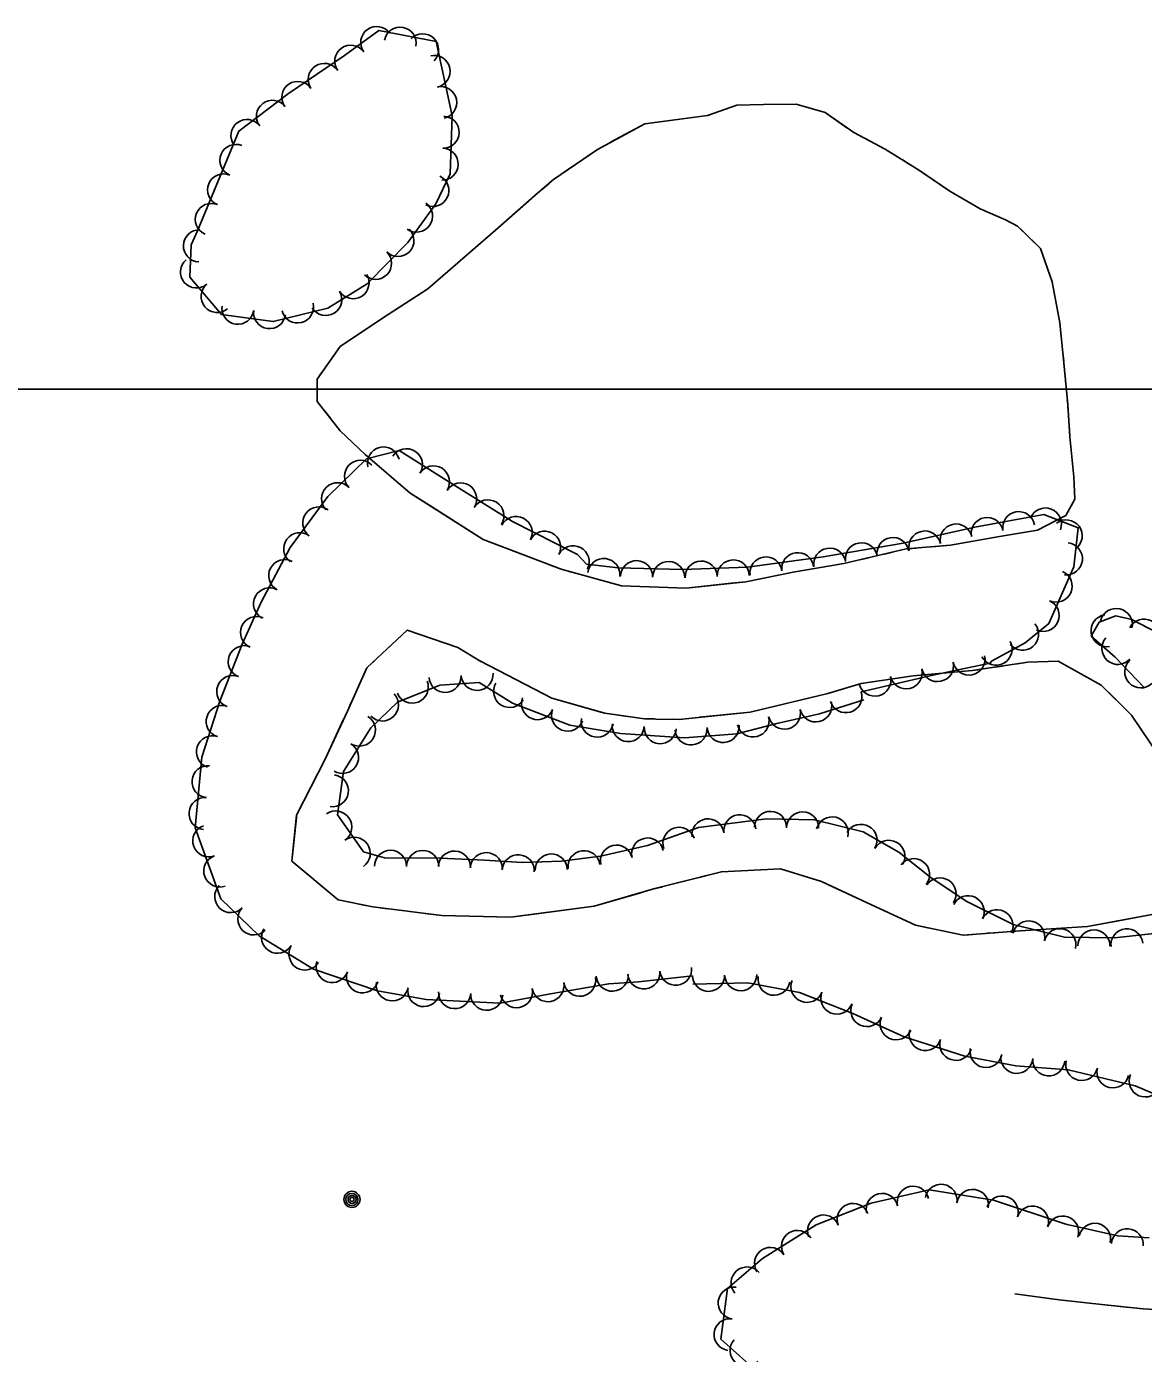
# Model space of a CAD drawing. Extents: x 353423 to 364002, y 127000 to 201942.
# Drawn here: x 363077.8 to 363356.9, y 132258.9 to 132590.6 of the extents above; entities that cross this region are included whole.
import ezdxf

# ---------------------------------------------------------------- set-up
doc = ezdxf.new("R2010")
doc.units = 0
for name, color, linetype in [('E_FEN_Generic', 7, 'Continuous'), ('E_LAND_BrushLine', 7, 'Continuous'), ('E_LAND_TreeLine', 7, 'Continuous'), ('E_STRUCT_WingWall', 7, 'Continuous')]:
    doc.layers.add(name, color=color, linetype=linetype)

msp = doc.modelspace()

# ---------------------------------------------------------------- linework, layer by layer
at = {"layer": 'E_FEN_Generic'}
for points in [[(363120.48, 132539.55), (363118.88, 132536.04), (363118.62, 132527.96), (363126.47, 132518.68), (363139.43, 132516.89), (363153.05, 132520.25), (363162.91, 132526.32), (363173.06, 132536.68), (363180.05, 132546.35), (363183.66, 132553.85), (363184.12, 132568.36), (363180.16, 132586.92), (363165.83, 132589.62), (363157.23, 132583.44), (363143.24, 132573.87), (363130.86, 132564.52), (363120.48, 132539.55)], [(363286.36, 132424.3), (363304.3, 132428.51), (363314.16, 132430.57), (363318.55, 132431.47), (363318.94, 132432.02), (363327.37, 132436.61), (363333.24, 132441.45), (363339.52, 132455.58), (363340.61, 132465.37), (363332.04, 132468.67), (363314.72, 132465.47), (363296.84, 132461.47), (363276.86, 132458.09), (363257.93, 132455.53), (363241.63, 132454.93), (363225.61, 132455.34), (363217.72, 132456.28), (363215.46, 132458.65), (363199.25, 132466.95), (363184.37, 132476.2), (363170.93, 132484.7), (363162.73, 132482.61), (363153.09, 132473.19), (363143.66, 132460.39), (363136.37, 132446.75), (363131.64, 132436.28), (363126.12, 132422.01), (363121.6, 132407.99), (363119.93, 132390.31), (363126.37, 132372.59), (363135.92, 132363.33), (363149.52, 132355.01), (363165.46, 132349.62), (363177.66, 132347.41), (363196.16, 132346.47), (363208.71, 132348.87), (363223.28, 132351.36), (363230.69, 132351.8), (363244.21, 132353.37)], [(363362.49, 132438), (363354.02, 132442.45), (363350.03, 132443.33), (363345.81, 132441.72), (363343.85, 132438.29), (363349.82, 132432.98), (363357.06, 132425.41)], [(363360.34, 132364.04), (363349.67, 132362.85), (363337.2, 132362.98), (363324.38, 132366.19), (363312.74, 132371.88), (363303.87, 132377.82), (363295.76, 132384.23), (363286.85, 132389.32), (363274.66, 132392.36), (363262.69, 132392.56), (363245.69, 132390.38), (363232.95, 132385.95), (363221.24, 132383.28), (363211.44, 132382), (363201.6, 132381.63), (363192.24, 132382.27), (363181.18, 132382.77), (363167.24, 132382.82), (363161.96, 132384.34), (363155.47, 132393.6), (363157.01, 132404.39), (363163.78, 132415.32), (363170.5, 132421.76), (363181.04, 132426.01), (363190.89, 132426.64), (363199.23, 132421.52), (363213.54, 132416.04), (363226.19, 132413.93), (363242.19, 132412.84), (363255.25, 132413.83), (363265.24, 132416.42), (363275.9, 132418.87), (363286.98, 132422.3)], [(363244.25, 132351.27), (363258.01, 132351.56), (363270.94, 132349.2), (363284.29, 132343.92), (363297.12, 132338.11), (363312.3, 132333.29), (363325.03, 132330.86), (363338.05, 132329.85), (363354.81, 132325.87), (363366.21, 132320.99)], [(363358.33, 132287.82), (363350.47, 132288.38), (363337.86, 132291.14), (363337.23, 132291.35), (363319.39, 132297.27), (363303.33, 132299.86), (363288.86, 132296.47), (363275.11, 132291.11), (363261.67, 132282.69), (363252.96, 132275.15), (363251.32, 132262.52), (363261.34, 132253.48)]]:
    msp.add_lwpolyline(points, dxfattribs=at)
for centre, radius, start, end in [((363165.28, 132586.65), 4, 35.7203, 215.7049), ((363171.15, 132586.49), 4, 349.3525, 169.3372), ((363176.76, 132584.83), 4, 316.1959, 136.1805), ((363158.79, 132581.98), 4, 35.7203, 215.7049), ((363152.16, 132577.44), 4, 34.365, 214.3496), ((363179.62, 132579.44), 4, 282.028, 102.0127), ((363145.56, 132572.93), 4, 34.365, 214.3496), ((363181.28, 132571.63), 4, 282.028, 102.0127), ((363139.23, 132568.22), 4, 37.0874, 217.0721), ((363181.9, 132564.22), 4, 268.2186, 88.2033), ((363132.86, 132563.41), 4, 37.0874, 217.0721), ((363130.08, 132557.19), 4, 67.4202, 247.4049), ((363181.65, 132556.24), 4, 268.2186, 88.2033), ((363127.01, 132549.81), 4, 67.4202, 247.4049), ((363179.32, 132549.65), 4, 244.3285, 64.3131), ((363123.94, 132542.43), 4, 67.4202, 247.4049), ((363175.24, 132543.26), 4, 234.1038, 54.0885), ((363120.96, 132535.83), 4, 88.1859, 268.1706), ((363170.59, 132537.15), 4, 225.6194, 45.6041), ((363120.25, 132529.28), 4, 130.2269, 310.2115), ((363165, 132531.44), 4, 225.6194, 45.6041), ((363159.38, 132526.6), 4, 211.5996, 31.5843), ((363125.4, 132523.17), 4, 130.2269, 310.2115), ((363152.57, 132522.41), 4, 211.5996, 31.5843), ((363130.59, 132520.22), 4, 172.1141, 352.0988), ((363138.5, 132519.12), 4, 172.1141, 352.0988), ((363145.5, 132520.54), 4, 193.8845, 13.8692), ((363166.99, 132481.53), 4.01, 14.2376, 194.2223), ((363172.7, 132481.1), 4.01, 327.7115, 147.6962), ((363161.23, 132478.21), 4.01, 44.3495, 224.3341), ((363179.47, 132476.82), 4.01, 327.7115, 147.6962), ((363155.5, 132472.61), 4.01, 44.3495, 224.3341), ((363186.27, 132472.55), 4.01, 328.117, 148.1017), ((363193.07, 132468.32), 4.01, 328.117, 148.1017), ((363150.81, 132466.56), 4.01, 53.6447, 233.6294), ((363325.73, 132465.37), 4.01, 10.4894, 190.4741), ((363332.41, 132466.28), 4.01, 338.9294, 158.9141), ((363200.12, 132464.15), 4.01, 332.8995, 152.8842), ((363310.09, 132462.28), 4.01, 12.6138, 192.5985), ((363317.85, 132463.91), 4.01, 10.4894, 190.4741), ((363337.58, 132463.31), 4.01, 306.7298, 126.7145), ((363146.05, 132460.1), 4.01, 53.6447, 233.6294), ((363207.25, 132460.49), 4.01, 332.8995, 152.8842), ((363294.31, 132458.91), 4.01, 9.5922, 189.5769), ((363302.27, 132460.53), 4.01, 12.6138, 192.5985), ((363214.38, 132456.84), 4.01, 332.8995, 152.8842), ((363270.5, 132455.12), 4.01, 7.705, 187.6897), ((363278.5, 132456.24), 4.01, 9.5922, 189.5769), ((363286.41, 132457.58), 4.01, 9.5922, 189.5769), ((363337.64, 132457.59), 4.01, 263.6771, 83.6618), ((363142.29, 132453.38), 4.01, 61.8729, 241.8576), ((363222.04, 132453.65), 4.01, 353.1941, 173.1788), ((363230.23, 132453.12), 4.01, 358.5563, 178.5409), ((363238.24, 132452.92), 4.01, 358.5563, 178.5409), ((363246.38, 132453.01), 4.01, 2.1228, 182.1075), ((363254.39, 132453.3), 4.01, 2.1228, 182.1075), ((363262.56, 132454.04), 4.01, 7.705, 187.6897), ((363335.08, 132450.75), 4.01, 246.0467, 66.0314), ((363138.51, 132446.32), 4.01, 61.8729, 241.8576), ((363331.83, 132443.42), 4.01, 246.0467, 66.0314), ((363135.24, 132439.16), 4.01, 65.7206, 245.7052), ((363347.82, 132439.61), 4.01, 98.3236, 278.3083), ((363350.11, 132441.16), 4.01, 347.523, 167.5077), ((363357.01, 132438.5), 4.01, 332.2639, 152.2486), ((363326.68, 132438.75), 4.01, 219.5191, 39.5038), ((363132.19, 132431.87), 4.01, 68.8502, 248.8349), ((363320.06, 132435.01), 4.01, 208.571, 28.5557), ((363350.51, 132435.18), 4.01, 138.3169, 318.3016), ((363313.29, 132432.53), 4.01, 191.795, 11.7797), ((363356.23, 132429.32), 4.01, 133.7434, 313.7281), ((363190.37, 132428.71), 4.01, 183.6564, 3.6411), ((363297.59, 132429.09), 4.01, 193.2053, 13.19), ((363305.45, 132430.89), 4.01, 191.795, 11.7797), ((363129.3, 132424.4), 4.01, 68.8502, 248.8349), ((363174.17, 132425.5), 4.01, 201.9701, 21.9548), ((363182.36, 132428.2), 4.01, 183.6564, 3.6411), ((363198.5, 132424.43), 4.01, 148.4887, 328.4734), ((363289.78, 132427.26), 4.01, 193.2053, 13.19), ((363166.72, 132421.05), 4.01, 223.7714, 43.7561), ((363205.47, 132421.38), 4.01, 159.0349, 339.0195), ((363282.53, 132423.12), 4.01, 197.1899, 17.1746), ((363126.69, 132416.95), 4.01, 72.1472, 252.1319), ((363212.97, 132418.51), 4.01, 159.0349, 339.0195), ((363267.18, 132419.02), 4.01, 192.9532, 12.9379), ((363275, 132420.82), 4.01, 192.9532, 12.9379), ((363160.97, 132414.78), 4.01, 238.2303, 58.215), ((363220.4, 132417.02), 4.01, 170.5373, 350.5219), ((363228.13, 132415.9), 4.01, 176.1273, 356.1119), ((363236.14, 132415.36), 4.01, 176.1273, 356.1119), ((363251.85, 132415.68), 4.01, 184.3447, 4.3293), ((363259.34, 132417.06), 4.01, 194.5421, 14.5268), ((363124.24, 132409.33), 4.01, 72.1472, 252.1319), ((363243.84, 132415.07), 4.01, 184.3447, 4.3293), ((363156.74, 132407.95), 4.01, 238.2303, 58.215), ((363123.13, 132401.88), 4.01, 84.6073, 264.5919), ((363154.2, 132399.6), 4.01, 261.9192, 81.9039), ((363122.38, 132393.91), 4.01, 84.6073, 264.5919), ((363155.05, 132390.54), 4.01, 305.0387, 125.0234), ((363248.07, 132388.57), 4.01, 7.2968, 187.2815), ((363256.03, 132389.59), 4.01, 7.2968, 187.2815), ((363263.7, 132390.44), 4.01, 359.0362, 179.0209), ((363271.72, 132390.3), 4.01, 359.0362, 179.0209), ((363279.12, 132389.08), 4.01, 346.0267, 166.0114), ((363123.34, 132387.08), 4.01, 109.9666, 289.9513), ((363240.82, 132386.46), 4.01, 19.2207, 199.2054), ((363286.32, 132387.21), 4.01, 330.2469, 150.2315), ((363159.66, 132383.97), 4.01, 305.0387, 125.0234), ((363225.18, 132382.02), 4.01, 12.8168, 192.8015), ((363233, 132383.8), 4.01, 12.8168, 192.8015), ((363293.28, 132383.22), 4.01, 330.2469, 150.2315), ((363126.07, 132379.54), 4.01, 109.9666, 289.9513), ((363168.74, 132380.71), 4.01, 359.8268, 179.8115), ((363176.77, 132380.69), 4.01, 359.8268, 179.8115), ((363184.7, 132380.51), 4.01, 357.3941, 177.3787), ((363192.67, 132380.13), 4.01, 356.1249, 176.1096), ((363200.67, 132379.59), 4.01, 356.1249, 176.1096), ((363208.91, 132379.8), 4.01, 2.126, 182.1106), ((363217.09, 132380.62), 4.01, 7.4713, 187.456), ((363299.46, 132378.63), 4.01, 321.7269, 141.7116), ((363128.82, 132373.14), 4.01, 135.9089, 315.8936), ((363306.08, 132373.82), 4.01, 326.1911, 146.1757), ((363313.09, 132369.37), 4.01, 333.9588, 153.9434), ((363134.57, 132367.56), 4.01, 135.9089, 315.8936), ((363320.3, 132365.85), 4.01, 333.9588, 153.9434), ((363328.24, 132363.06), 4.01, 345.9283, 165.913), ((363140.51, 132362.98), 4.01, 148.5575, 328.5422), ((363336.02, 132361.11), 4.01, 345.9283, 165.913), ((363344.52, 132360.8), 4.01, 359.429, 179.4137), ((363352.78, 132361.08), 4.01, 6.3708, 186.3555), ((363147.35, 132358.8), 4.01, 148.5575, 328.5422), ((363154.16, 132355.66), 4.01, 161.3078, 341.2925), ((363161.75, 132353.09), 4.01, 161.3078, 341.2925), ((363216.01, 132352.24), 4.01, 189.6861, 9.6708), ((363224.15, 132353.51), 4.01, 183.4752, 3.4599), ((363232.03, 132354.07), 4.01, 186.6221, 6.6068), ((363239.99, 132354.99), 4.01, 186.6221, 6.6068), ((363248.22, 132353.46), 4.01, 181.203, 1.1877), ((363256.25, 132353.62), 4.01, 181.203, 1.1877), ((363264.59, 132352.49), 4.01, 169.6502, 349.6349), ((363169.16, 132351.08), 4.01, 169.764, 349.7486), ((363177.05, 132349.66), 4.01, 169.764, 349.7486), ((363184.77, 132349.15), 4.01, 177.0977, 357.0823), ((363200.2, 132349.38), 4.01, 190.8245, 10.8091), ((363208.08, 132350.89), 4.01, 190.8245, 10.8091), ((363272.81, 132350.72), 4.01, 158.4382, 338.4228), ((363280.28, 132347.76), 4.01, 158.4382, 338.4228), ((363192.78, 132348.74), 4.01, 177.0977, 357.0823), ((363287.78, 132344.65), 4.01, 155.6516, 335.6363), ((363295.09, 132341.34), 4.01, 155.6516, 335.6363), ((363302.37, 132338.65), 4.01, 162.3725, 342.3572), ((363310.02, 132336.21), 4.01, 162.3725, 342.3572), ((363317.57, 132334.42), 4.01, 169.2052, 349.1898), ((363325.22, 132332.95), 4.01, 175.5985, 355.5832), ((363333.22, 132332.33), 4.01, 175.5985, 355.5832), ((363341.48, 132331.2), 4.01, 166.6264, 346.6111), ((363349.28, 132329.34), 4.01, 166.6264, 346.6111), ((363357.33, 132327.07), 4.01, 156.8613, 336.8459), ((363299.34, 132296.78), 3.98, 13.1705, 193.1551), ((363306.33, 132297.26), 3.98, 350.8574, 170.8421), ((363314.2, 132295.99), 3.98, 350.8574, 170.8421), ((363284.35, 132292.47), 3.98, 21.3281, 201.3128), ((363291.58, 132294.97), 3.98, 13.1705, 193.1551), ((363321.62, 132294.33), 3.98, 341.6633, 161.648), ((363276.93, 132289.58), 3.98, 21.3281, 201.3128), ((363329.18, 132291.82), 3.98, 341.6633, 161.648), ((363336.72, 132289.32), 3.98, 341.0017, 160.9864), ((363270.43, 132285.71), 3.98, 32.0567, 212.0414), ((363344.72, 132287.5), 3.98, 347.6893, 167.674), ((363352.85, 132286.12), 3.98, 355.8853, 175.87), ((363263.68, 132281.49), 3.98, 32.0567, 212.0414), ((363257.82, 132276.6), 3.98, 40.895, 220.8797), ((363254.6, 132271.56), 3.98, 82.6026, 262.5873), ((363253.57, 132263.66), 3.98, 82.6026, 262.5873), ((363257.57, 132259.68), 3.98, 137.9617, 317.9464)]:
    msp.add_arc(centre, radius, start, end, dxfattribs=at)
at = {"layer": 'E_LAND_BrushLine'}
for centre, radius in [((363159.09, 132297.45), 2.02), ((363159.08, 132297.44), 1.52), ((363159.12, 132297.45), 1.01), ((363159.11, 132297.45), 0.502)]:
    msp.add_circle(centre, radius, dxfattribs=at)
at = {"layer": 'E_LAND_TreeLine'}
msp.add_line((360000, 132500), (364000, 132500), dxfattribs=at)
msp.add_line((360000, 132500), (364000, 132500), dxfattribs=at)
at = {"layer": 'E_STRUCT_WingWall'}
for points in [[(363255.29, 132570.98), (363261.91, 132571.12), (363270.14, 132571.26), (363277.34, 132569.16), (363284.51, 132564.13), (363292.33, 132559.96), (363300.9, 132554.69), (363308.52, 132549.45), (363316.12, 132545.11), (363322.46, 132542.33), (363325.44, 132540.75), (363331.18, 132535.12), (363334.09, 132526.84), (363335.96, 132516.56), (363337.02, 132506.56), (363337.96, 132496.12), (363338.53, 132488.1), (363339.52, 132478.11), (363339.76, 132472.5), (363337.53, 132468.42), (363330.44, 132464.75), (363320.95, 132463.15), (363308.71, 132461.01), (363297.63, 132460.05), (363282.01, 132456.39), (363269.35, 132454.25), (363257.5, 132451.87), (363242.62, 132450.27), (363226.42, 132450.82), (363211.35, 132454.99), (363191.92, 132462.4), (363173.68, 132474.02), (363162.42, 132483.67), (363156.17, 132489.58), (363150.4, 132496.89), (363150.37, 132502.49), (363156.19, 132510.64), (363166.76, 132517.77), (363178.09, 132525.1)], [(363178.09, 132525.1), (363194.99, 132539.76), (363205.5, 132548.99), (363209.46, 132552.4), (363220.42, 132559.9), (363232.32, 132566.33), (363247.94, 132568.38), (363255.29, 132570.98)], [(363223.74, 132561.7), (363232.32, 132566.33), (363247.94, 132568.38), (363255.29, 132570.98)], [(363255.29, 132570.98), (363261.91, 132571.12), (363270.14, 132571.26), (363277.34, 132569.16), (363282.81, 132565.32)], [(363286.22, 132563.22), (363287.98, 132562.28)], [(363217.84, 132558.14), (363219.74, 132559.43)], [(363291.52, 132560.4), (363292.33, 132559.96), (363293.25, 132559.4)], [(363212.15, 132554.24), (363214.05, 132555.54)], [(363296.66, 132557.3), (363298.37, 132556.25)], [(363206.7, 132550.02), (363208.44, 132551.52)], [(363301.75, 132554.11), (363308.52, 132549.45), (363316.12, 132545.11), (363322.46, 132542.33), (363325.44, 132540.75), (363326.67, 132539.54)], [(363178.09, 132525.1), (363194.99, 132539.76), (363203.23, 132547)], [(363326.67, 132539.54), (363331.18, 132535.12), (363334.09, 132526.84), (363335.96, 132516.56), (363336.33, 132513.09)], [(363154.56, 132508.37), (363156.19, 132510.64), (363166.76, 132517.77), (363178.09, 132525.1)], [(363336.75, 132509.11), (363336.97, 132507.11)], [(363151.07, 132503.48), (363152.24, 132505.11)], [(363337.33, 132503.13), (363337.51, 132501.13)], [(363150.4, 132497.7), (363150.38, 132499.7)], [(363337.87, 132497.14), (363337.96, 132496.12), (363338.03, 132495.15)], [(363153.62, 132492.81), (363152.38, 132494.38)], [(363178.3, 132471.08), (363173.68, 132474.02), (363162.42, 132483.67), (363156.17, 132489.58), (363156.1, 132489.67)], [(363338.31, 132491.15), (363338.53, 132488.1), (363339.52, 132478.11), (363339.76, 132472.5), (363337.53, 132468.42), (363332.49, 132465.81)], [(363203.96, 132457.81), (363191.92, 132462.4), (363178.3, 132471.08)], [(363332.49, 132465.81), (363330.44, 132464.75), (363320.95, 132463.15), (363308.71, 132461.01), (363304.05, 132460.61)], [(363294.15, 132459.24), (363292.2, 132458.78)], [(363300.06, 132460.26), (363298.06, 132460.09)], [(363209.58, 132455.67), (363207.71, 132456.38)], [(363282.46, 132456.5), (363282.01, 132456.39), (363269.35, 132454.25), (363257.5, 132451.87), (363253.87, 132451.48)], [(363288.3, 132457.87), (363286.35, 132457.41)], [(363215.31, 132453.89), (363213.38, 132454.43)], [(363221.1, 132452.29), (363219.17, 132452.83)], [(363253.87, 132451.48), (363242.62, 132450.27), (363226.42, 132450.82), (363224.96, 132451.23)], [(363359.88, 132368.82), (363342.89, 132365.7), (363326.12, 132364.59), (363311.88, 132363.51), (363299.9, 132366.01), (363287.66, 132371.71), (363276.45, 132376.91), (363266.2, 132380.09), (363251.41, 132379.32), (363234.83, 132375.14), (363219.61, 132370.74), (363198.76, 132367.99), (363181.53, 132368.42), (363164.32, 132370.56), (363155.63, 132372.3), (363144.06, 132382.02), (363145.26, 132393.52), (363152.38, 132407.48), (363157.96, 132419.53), (363162.85, 132430.37), (363172.91, 132439.77), (363185.59, 132435.4), (363191.34, 132431.9)], [(363167.66, 132434.86), (363172.91, 132439.77), (363185.59, 132435.4), (363191.34, 132431.9)], [(363163.53, 132431), (363164.91, 132432.29)], [(363278.05, 132423.89), (363286.33, 132426.43), (363299.33, 132428.34), (363314.07, 132429.63), (363327.98, 132431.74), (363335.62, 132431.98), (363346.37, 132426.04), (363353.9, 132418.52), (363360.65, 132408.46)], [(363325.4, 132431.35), (363327.98, 132431.74), (363335.62, 132431.98), (363346.37, 132426.04), (363349.76, 132422.66)], [(363191.26, 132431.96), (363209.04, 132422.77), (363222.29, 132418.97), (363232.18, 132417.62), (363235.08, 132417.54), (363240.84, 132417.43), (363258.58, 132419.26), (363278.05, 132423.89)], [(363191.26, 132431.96), (363209.04, 132422.77), (363221.26, 132419.26)], [(363278.05, 132423.89), (363286.33, 132426.43), (363299.33, 132428.34), (363304.84, 132428.82)], [(363308.59, 132429.15), (363310.47, 132429.31)], [(363314.22, 132429.65), (363316.08, 132429.93)], [(363319.81, 132430.5), (363321.67, 132430.78)], [(363160.91, 132426.06), (363161.68, 132427.78)], [(363158.58, 132420.91), (363159.36, 132422.63)], [(363245.93, 132417.96), (363258.58, 132419.26), (363278.05, 132423.89)], [(363349.76, 132422.66), (363353.9, 132418.52), (363360.65, 132408.46), (363365.83, 132400.82), (363365.88, 132400.7)], [(363145.2, 132392.9), (363145.26, 132393.52), (363152.38, 132407.48), (363157.01, 132417.49)], [(363225.7, 132418.51), (363227.94, 132418.2)], [(363232.42, 132417.62), (363234.67, 132417.55)], [(363239.19, 132417.46), (363240.84, 132417.43), (363241.44, 132417.49)], [(363156.88, 132372.05), (363155.63, 132372.3), (363144.06, 132382.02), (363145.2, 132392.9)], [(363278.04, 132376.18), (363276.45, 132376.91), (363266.2, 132380.09), (363251.41, 132379.32), (363251.38, 132379.32)], [(363370.75, 132381.06), (363370.65, 132376.03), (363359.88, 132368.82), (363350.7, 132367.13)], [(363236.76, 132375.62), (363234.93, 132375.16)], [(363242.24, 132377.01), (363240.41, 132376.55)], [(363247.72, 132378.39), (363245.89, 132377.93)], [(363303.04, 132365.36), (363299.9, 132366.01), (363287.66, 132371.71), (363278.04, 132376.18)], [(363231.31, 132374.12), (363219.61, 132370.74), (363204.6, 132368.76)], [(363162.42, 132370.94), (363160.58, 132371.31)], [(363168.01, 132370.1), (363166.14, 132370.33)], [(363173.62, 132369.4), (363171.75, 132369.64)], [(363204.6, 132368.76), (363198.76, 132367.99), (363181.53, 132368.42), (363177.36, 132368.94)], [(363350.7, 132367.13), (363342.89, 132365.7), (363326.12, 132364.59), (363323.55, 132364.4)], [(363308.58, 132364.2), (363306.73, 132364.58)], [(363314.15, 132363.68), (363312.27, 132363.54)], [(363319.79, 132364.11), (363317.91, 132363.97)], [(363521.98, 132276.28), (363512.82, 132276.21), (363497.96, 132276.67), (363486.57, 132276.84), (363472.24, 132277.22), (363461.71, 132277.26), (363451.73, 132276.93), (363441.09, 132276.02), (363421.54, 132274.87), (363404.95, 132274.33), (363392.17, 132273.35), (363381.6, 132272.37), (363375.04, 132271.08), (363365.64, 132269.6), (363356.85, 132270.09), (363347.25, 132271.13), (363335.86, 132272.32), (363324.72, 132273.83)], [(363353.37, 132270.47), (363347.25, 132271.13), (363335.86, 132272.32), (363324.72, 132273.83)]]:
    msp.add_lwpolyline(points, dxfattribs=at)

doc.saveas('drawing.dxf')
